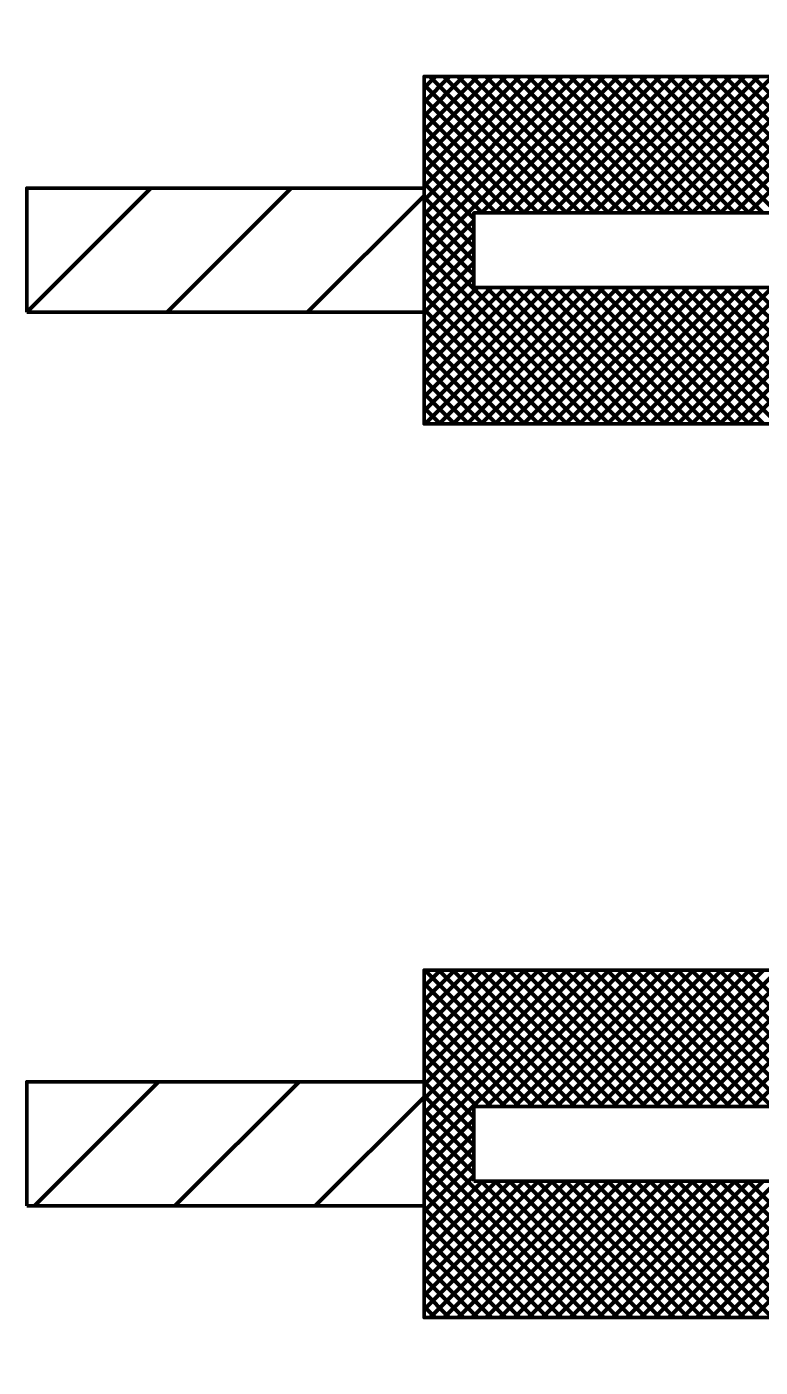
# Model space of a CAD drawing. Extents: x -1 to 679, y 0 to 440.
# Drawn here: x 291.7 to 299.08, y 347.83 to 361.33 of the extents above; entities that cross this region are included whole.
import ezdxf

# ---------------------------------------------------------------- set-up
doc = ezdxf.new("R2010")
doc.units = 0
doc.header["$LTSCALE"] = 0.8
doc.layers.add('1', color=7, linetype='Continuous', lineweight=53)

msp = doc.modelspace()

# ---------------------------------------------------------------- linework, layer by layer
at = {"layer": '1'}
for p, q in [((295.697, 360.714), (295.8131, 360.8301)), ((295.697, 360.5726), (295.9545, 360.8301)), ((295.697, 360.4312), (296.0959, 360.8301)), ((295.697, 360.2897), (296.2373, 360.8301)), ((295.697, 360.1483), (296.3787, 360.8301)), ((295.697, 360.0069), (296.5202, 360.8301)), ((295.697, 359.8655), (296.6616, 360.8301)), ((295.697, 359.7241), (296.803, 360.8301)), ((295.697, 359.5827), (296.9444, 360.8301)), ((295.697, 359.4412), (297.0858, 360.8301)), ((295.697, 359.2998), (297.2272, 360.8301)), ((295.697, 359.1584), (297.3687, 360.8301)), ((295.697, 359.017), (297.5101, 360.8301)), ((296.9886, 359.4551), (295.697, 360.7467)), ((297.13, 359.4551), (295.755, 360.8301)), ((297.2714, 359.4551), (295.8964, 360.8301)), ((297.4128, 359.4551), (296.0378, 360.8301)), ((297.5542, 359.4551), (296.1792, 360.8301)), ((296.2765, 359.4551), (297.6515, 360.8301)), ((297.6957, 359.4551), (296.3207, 360.8301)), ((296.4179, 359.4551), (297.7929, 360.8301)), ((297.8371, 359.4551), (296.4621, 360.8301)), ((296.5594, 359.4551), (297.9344, 360.8301)), ((297.9785, 359.4551), (296.6035, 360.8301)), ((296.7008, 359.4551), (298.0758, 360.8301)), ((298.1199, 359.4551), (296.7449, 360.8301)), ((296.8422, 359.4551), (298.2172, 360.8301)), ((298.2613, 359.4551), (296.8863, 360.8301)), ((296.9837, 359.4551), (298.3587, 360.8301)), ((298.4027, 359.4551), (297.0277, 360.8301)), ((297.1251, 359.4551), (298.5001, 360.8301)), ((298.5442, 359.4551), (297.1692, 360.8301)), ((297.2665, 359.4551), (298.6415, 360.8301)), ((298.6856, 359.4551), (297.3106, 360.8301)), ((297.4079, 359.4551), (298.7829, 360.8301)), ((298.827, 359.4551), (297.452, 360.8301)), ((297.5493, 359.4551), (298.9243, 360.8301)), ((298.9684, 359.4551), (297.5934, 360.8301)), ((297.6907, 359.4551), (299.0657, 360.8301)), ((299.1098, 359.4551), (297.7348, 360.8301)), ((297.8322, 359.4551), (299.2072, 360.8301)), ((299.2513, 359.4551), (297.8763, 360.8301)), ((297.9736, 359.4551), (299.3486, 360.8301)), ((299.3927, 359.4551), (298.0177, 360.8301)), ((298.115, 359.4551), (299.49, 360.8301)), ((299.5342, 359.4551), (298.1592, 360.8301)), ((298.2564, 359.4551), (299.6314, 360.8301)), ((299.6756, 359.4551), (298.3006, 360.8301)), ((298.3978, 359.4551), (299.7728, 360.8301)), ((299.817, 359.4551), (298.442, 360.8301)), ((298.5392, 359.4551), (299.9142, 360.8301)), ((299.9584, 359.4551), (298.5834, 360.8301)), ((298.6807, 359.4551), (300.0557, 360.8301)), ((300.0998, 359.4551), (298.7248, 360.8301)), ((298.8221, 359.4551), (300.1971, 360.8301)), ((300.2412, 359.4551), (298.8662, 360.8301)), ((298.9635, 359.4551), (300.3385, 360.8301)), ((300.3827, 359.4551), (299.0077, 360.8301)), ((296.8472, 359.4551), (295.697, 360.6053)), ((296.7057, 359.4551), (295.697, 360.4638)), ((296.5643, 359.4551), (295.697, 360.3223)), ((296.4228, 359.4551), (295.697, 360.1809)), ((296.2814, 359.4551), (295.697, 360.0395)), ((296.197, 359.3981), (295.697, 359.8981)), ((291.697, 358.4567), (292.9454, 359.7051)), ((293.1097, 358.4551), (294.3597, 359.7051)), ((296.197, 359.2567), (295.697, 359.7567)), ((294.5239, 358.4551), (295.697, 359.6282)), ((296.197, 359.1153), (295.697, 359.6153)), ((296.197, 358.9738), (295.697, 359.4738)), ((295.697, 358.8756), (296.197, 359.3756)), ((296.197, 358.8324), (295.697, 359.3324)), ((295.697, 358.7342), (296.197, 359.2342)), ((297.5579, 357.3301), (295.697, 359.191)), ((295.697, 358.5927), (296.197, 359.0927)), ((297.4165, 357.3301), (295.697, 359.0496)), ((295.697, 358.4513), (296.197, 358.9513)), ((297.2751, 357.3301), (295.697, 358.9082)), ((295.697, 358.3098), (296.197, 358.8098)), ((297.1337, 357.3301), (295.697, 358.7668)), ((295.697, 358.1684), (296.2337, 358.7051)), ((295.697, 358.027), (296.3751, 358.7051)), ((295.697, 357.8856), (296.5165, 358.7051)), ((295.697, 357.7442), (296.6579, 358.7051)), ((295.697, 357.6028), (296.7993, 358.7051)), ((295.697, 357.4613), (296.9407, 358.7051)), ((295.7072, 357.3301), (297.0822, 358.7051)), ((295.8486, 357.3301), (297.2236, 358.7051)), ((295.99, 357.3301), (297.365, 358.7051)), ((296.1314, 357.3301), (297.5064, 358.7051)), ((296.2728, 357.3301), (297.6478, 358.7051)), ((297.6993, 357.3301), (296.3243, 358.7051)), ((296.4142, 357.3301), (297.7892, 358.7051)), ((297.8408, 357.3301), (296.4658, 358.7051)), ((296.5557, 357.3301), (297.9307, 358.7051)), ((297.9822, 357.3301), (296.6072, 358.7051)), ((296.6971, 357.3301), (298.0721, 358.7051)), ((298.1236, 357.3301), (296.7486, 358.7051)), ((296.8385, 357.3301), (298.2135, 358.7051)), ((298.265, 357.3301), (296.89, 358.7051)), ((296.98, 357.3301), (298.355, 358.7051)), ((298.4064, 357.3301), (297.0314, 358.7051)), ((297.1214, 357.3301), (298.4964, 358.7051)), ((298.5478, 357.3301), (297.1728, 358.7051)), ((297.2628, 357.3301), (298.6378, 358.7051)), ((298.6893, 357.3301), (297.3143, 358.7051)), ((297.4042, 357.3301), (298.7792, 358.7051)), ((298.8307, 357.3301), (297.4557, 358.7051)), ((297.5457, 357.3301), (298.9207, 358.7051)), ((298.9722, 357.3301), (297.5972, 358.7051)), ((297.6871, 357.3301), (299.0621, 358.7051)), ((299.1136, 357.3301), (297.7386, 358.7051)), ((297.8285, 357.3301), (299.2035, 358.7051)), ((299.255, 357.3301), (297.88, 358.7051)), ((297.9699, 357.3301), (299.3449, 358.7051)), ((299.3964, 357.3301), (298.0214, 358.7051)), ((298.1113, 357.3301), (299.4863, 358.7051)), ((299.5378, 357.3301), (298.1628, 358.7051)), ((298.2527, 357.3301), (299.6277, 358.7051)), ((299.6792, 357.3301), (298.3042, 358.7051)), ((298.3942, 357.3301), (299.7692, 358.7051)), ((299.8207, 357.3301), (298.4457, 358.7051)), ((298.5356, 357.3301), (299.9106, 358.7051)), ((299.9621, 357.3301), (298.5871, 358.7051)), ((298.677, 357.3301), (300.052, 358.7051)), ((300.1035, 357.3301), (298.7285, 358.7051)), ((298.8184, 357.3301), (300.1934, 358.7051)), ((300.2449, 357.3301), (298.8699, 358.7051)), ((298.9598, 357.3301), (300.3348, 358.7051)), ((300.3863, 357.3301), (299.0113, 358.7051)), ((296.9923, 357.3301), (295.697, 358.6253)), ((296.8508, 357.3301), (295.697, 358.4839)), ((296.7094, 357.3301), (295.697, 358.3425)), ((296.568, 357.3301), (295.697, 358.2011)), ((296.4266, 357.3301), (295.697, 358.0597)), ((296.2851, 357.3301), (295.697, 357.9182)), ((296.1437, 357.3301), (295.697, 357.7767)), ((296.0023, 357.3301), (295.697, 357.6353)), ((295.8608, 357.3301), (295.697, 357.4939)), ((295.7194, 357.3301), (295.697, 357.3525)), ((295.697, 351.8045), (295.7226, 351.8301)), ((295.697, 351.6631), (295.864, 351.8301)), ((295.697, 351.5217), (296.0054, 351.8301)), ((295.697, 351.3802), (296.1468, 351.8301)), ((295.697, 351.2388), (296.2883, 351.8301)), ((295.697, 351.0973), (296.4298, 351.8301)), ((295.697, 350.9559), (296.5712, 351.8301)), ((295.697, 350.8145), (296.7126, 351.8301)), ((295.697, 350.6731), (296.854, 351.8301)), ((295.697, 350.5317), (296.9954, 351.8301)), ((295.697, 350.3902), (297.1368, 351.8301)), ((295.697, 350.2488), (297.2783, 351.8301)), ((295.697, 350.1074), (297.4197, 351.8301)), ((295.697, 349.966), (297.5611, 351.8301)), ((297.079, 350.4551), (295.704, 351.8301)), ((297.2204, 350.4551), (295.8454, 351.8301)), ((297.3618, 350.4551), (295.9868, 351.8301)), ((297.5032, 350.4551), (296.1282, 351.8301)), ((297.6447, 350.4551), (296.2697, 351.8301)), ((296.3275, 350.4551), (297.7025, 351.8301)), ((297.7861, 350.4551), (296.4111, 351.8301)), ((296.4689, 350.4551), (297.8439, 351.8301)), ((297.9275, 350.4551), (296.5525, 351.8301)), ((296.6103, 350.4551), (297.9853, 351.8301)), ((298.0689, 350.4551), (296.6939, 351.8301)), ((296.7518, 350.4551), (298.1268, 351.8301)), ((298.2104, 350.4551), (296.8354, 351.8301)), ((296.8932, 350.4551), (298.2682, 351.8301)), ((298.3518, 350.4551), (296.9768, 351.8301)), ((297.0346, 350.4551), (298.4096, 351.8301)), ((298.4932, 350.4551), (297.1182, 351.8301)), ((297.176, 350.4551), (298.551, 351.8301)), ((298.6347, 350.4551), (297.2597, 351.8301)), ((297.3174, 350.4551), (298.6924, 351.8301)), ((298.7761, 350.4551), (297.4011, 351.8301)), ((297.4588, 350.4551), (298.8338, 351.8301)), ((298.9175, 350.4551), (297.5425, 351.8301)), ((297.6003, 350.4551), (298.9753, 351.8301)), ((299.0589, 350.4551), (297.6839, 351.8301)), ((297.7417, 350.4551), (299.1167, 351.8301)), ((299.2003, 350.4551), (297.8253, 351.8301)), ((297.8832, 350.4551), (299.2582, 351.8301)), ((299.3417, 350.4551), (297.9667, 351.8301)), ((298.0246, 350.4551), (299.3996, 351.8301)), ((299.4832, 350.4551), (298.1082, 351.8301)), ((298.166, 350.4551), (299.541, 351.8301)), ((299.6246, 350.4551), (298.2496, 351.8301)), ((298.3074, 350.4551), (299.6824, 351.8301)), ((299.766, 350.4551), (298.391, 351.8301)), ((298.4488, 350.4551), (299.8238, 351.8301)), ((299.9074, 350.4551), (298.5324, 351.8301)), ((298.5902, 350.4551), (299.9652, 351.8301)), ((300.0488, 350.4551), (298.6738, 351.8301)), ((298.7317, 350.4551), (300.1067, 351.8301)), ((300.1902, 350.4551), (298.8152, 351.8301)), ((298.8731, 350.4551), (300.2481, 351.8301)), ((300.3317, 350.4551), (298.9567, 351.8301)), ((299.0145, 350.4551), (300.3895, 351.8301)), ((296.9376, 350.4551), (295.697, 351.6957)), ((296.7962, 350.4551), (295.697, 351.5542)), ((296.6547, 350.4551), (295.697, 351.4128)), ((296.5133, 350.4551), (295.697, 351.2714)), ((296.3719, 350.4551), (295.697, 351.13)), ((296.2305, 350.4551), (295.697, 350.9886)), ((296.197, 350.3472), (295.697, 350.8472)), ((291.7738, 349.4551), (293.0238, 350.7051)), ((293.188, 349.4551), (294.438, 350.7051)), ((296.197, 350.2057), (295.697, 350.7057)), ((294.6022, 349.4551), (295.697, 350.5498)), ((296.197, 350.0643), (295.697, 350.5643)), ((296.197, 349.9228), (295.697, 350.4228)), ((295.697, 349.8246), (296.197, 350.3246)), ((296.197, 349.7814), (295.697, 350.2814)), ((295.697, 349.6832), (296.197, 350.1832)), ((297.5069, 348.3301), (295.697, 350.14)), ((295.697, 349.5417), (296.197, 350.0417)), ((297.3655, 348.3301), (295.697, 349.9986)), ((295.697, 349.4003), (296.197, 349.9003)), ((297.2241, 348.3301), (295.697, 349.8572)), ((295.697, 349.2589), (296.197, 349.7589)), ((297.0827, 348.3301), (295.697, 349.7158)), ((295.697, 349.1175), (296.2846, 349.7051)), ((295.697, 348.9761), (296.426, 349.7051)), ((295.697, 348.8347), (296.5674, 349.7051)), ((295.697, 348.6932), (296.7088, 349.7051)), ((295.697, 348.5517), (296.8503, 349.7051)), ((295.697, 348.4103), (296.9917, 349.7051)), ((295.7582, 348.3301), (297.1332, 349.7051)), ((295.8996, 348.3301), (297.2746, 349.7051)), ((296.041, 348.3301), (297.416, 349.7051)), ((296.1824, 348.3301), (297.5574, 349.7051)), ((297.6483, 348.3301), (296.2733, 349.7051)), ((296.3238, 348.3301), (297.6988, 349.7051)), ((297.7897, 348.3301), (296.4147, 349.7051)), ((296.4652, 348.3301), (297.8402, 349.7051)), ((297.9312, 348.3301), (296.5562, 349.7051)), ((296.6067, 348.3301), (297.9817, 349.7051)), ((298.0727, 348.3301), (296.6977, 349.7051)), ((296.7481, 348.3301), (298.1231, 349.7051)), ((298.2141, 348.3301), (296.8391, 349.7051)), ((296.8895, 348.3301), (298.2645, 349.7051)), ((298.3555, 348.3301), (296.9805, 349.7051)), ((297.0309, 348.3301), (298.4059, 349.7051)), ((298.4969, 348.3301), (297.1219, 349.7051)), ((297.1723, 348.3301), (298.5473, 349.7051)), ((298.6383, 348.3301), (297.2633, 349.7051)), ((297.3137, 348.3301), (298.6887, 349.7051)), ((298.7797, 348.3301), (297.4047, 349.7051)), ((297.4552, 348.3301), (298.8302, 349.7051)), ((298.9212, 348.3301), (297.5462, 349.7051)), ((297.5966, 348.3301), (298.9716, 349.7051)), ((299.0626, 348.3301), (297.6876, 349.7051)), ((297.738, 348.3301), (299.113, 349.7051)), ((299.204, 348.3301), (297.829, 349.7051)), ((297.8794, 348.3301), (299.2544, 349.7051)), ((299.3454, 348.3301), (297.9704, 349.7051)), ((298.0209, 348.3301), (299.3959, 349.7051)), ((299.4868, 348.3301), (298.1118, 349.7051)), ((298.1623, 348.3301), (299.5373, 349.7051)), ((299.6282, 348.3301), (298.2532, 349.7051)), ((298.3037, 348.3301), (299.6787, 349.7051)), ((299.7697, 348.3301), (298.3947, 349.7051)), ((298.4452, 348.3301), (299.8202, 349.7051)), ((299.9111, 348.3301), (298.5361, 349.7051)), ((298.5866, 348.3301), (299.9616, 349.7051)), ((300.0525, 348.3301), (298.6775, 349.7051)), ((298.728, 348.3301), (300.103, 349.7051)), ((300.1939, 348.3301), (298.8189, 349.7051)), ((298.8694, 348.3301), (300.2444, 349.7051)), ((300.3354, 348.3301), (298.9604, 349.7051)), ((299.0108, 348.3301), (300.3858, 349.7051)), ((296.9412, 348.3301), (295.697, 349.5743)), ((296.7998, 348.3301), (295.697, 349.4329)), ((296.6584, 348.3301), (295.697, 349.2915)), ((296.517, 348.3301), (295.697, 349.1501)), ((296.3756, 348.3301), (295.697, 349.0087)), ((296.2342, 348.3301), (295.697, 348.8673)), ((296.0927, 348.3301), (295.697, 348.7258)), ((295.9513, 348.3301), (295.697, 348.5844)), ((295.8099, 348.3301), (295.697, 348.443))]:
    msp.add_line(p, q, dxfattribs=at)
for points in [[(295.697, 358.4551), (295.697, 359.7051), (295.697, 360.8301), (306.447, 360.8301), (315.197, 360.8301), (315.197, 361.3301), (316.447, 361.3301), (316.447, 347.8301), (315.197, 347.8301), (315.197, 348.3301), (306.447, 348.3301), (295.697, 348.3301), (295.697, 349.4551), (295.697, 350.7051), (295.697, 351.8301), (306.447, 351.8301), (314.697, 351.8301), (314.697, 357.3301), (306.447, 357.3301), (295.697, 357.3301)], [(291.697, 358.4551), (291.697, 359.7051), (295.697, 359.7051), (295.697, 358.4551)], [(296.197, 358.7051), (296.197, 359.4551), (314.697, 359.4551), (314.697, 358.7051)], [(291.697, 349.4551), (291.697, 350.7051), (295.697, 350.7051), (295.697, 349.4551)], [(296.197, 349.7051), (296.197, 350.4551), (314.697, 350.4551), (314.697, 349.7051)]]:
    msp.add_lwpolyline(points, close=True, dxfattribs=at)

doc.saveas('drawing.dxf')
